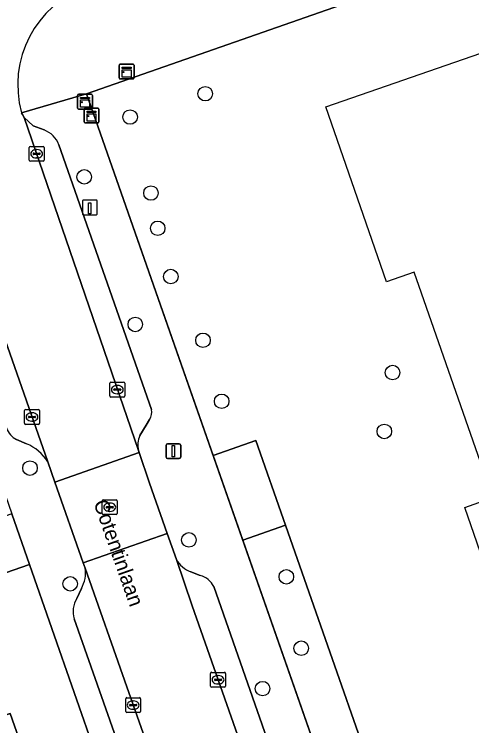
# Model space of a CAD drawing. Extents: x 158472 to 159562, y 388525 to 389606.
# Drawn here: x 158891.31 to 158922.08, y 389019.31 to 389067.22 of the extents above; entities that cross this region are included whole.
import ezdxf

# ---------------------------------------------------------------- set-up
doc = ezdxf.new("R2010")
doc.units = 0
for name, color, linetype in [('IMGEO_Boom', 7, 'Continuous'), ('IMGEO_Erf', 7, 'Continuous'), ('IMGEO_Groenvoorziening', 7, 'Continuous'), ('IMGEO_Hek', 7, 'Continuous'), ('IMGEO_Kast', 7, 'Continuous'), ('IMGEO_Kolk', 7, 'Continuous'), ('IMGEO_Laadpaal', 7, 'Continuous'), ('IMGEO_Lichtmast', 7, 'Continuous'), ('IMGEO_Openbare_ruimte_label', 7, 'Continuous'), ('IMGEO_Pand', 7, 'Continuous'), ('IMGEO_Pand_vergunning_verleend', 7, 'Continuous'), ('IMGEO_Parkeervlak_open', 7, 'Continuous'), ('IMGEO_Rijbaan_lokaal_open', 7, 'Continuous'), ('IMGEO_Rioolput', 7, 'Continuous'), ('IMGEO_Voetpad_open', 7, 'Continuous')]:
    doc.layers.add(name, color=color, linetype=linetype)

msp = doc.modelspace()

# ---------------------------------------------------------------- linework, layer by layer
at = {"layer": 'IMGEO_Boom'}
for centre in [(158904.153, 389061.867), (158899.103, 389060.295), (158896.016, 389056.269), (158900.503, 389055.178), (158900.959, 389052.807), (158901.84, 389049.556), (158899.449, 389046.331), (158904.004, 389045.264), (158916.756, 389043.089), (158905.262, 389041.157), (158916.202, 389039.125), (158892.365, 389036.657), (158903.054, 389031.822), (158909.611, 389029.337), (158895.07, 389028.864), (158910.615, 389024.53), (158908.01, 389021.81)]:
    msp.add_circle(centre, 0.489, dxfattribs=at)
at = {"layer": 'IMGEO_Erf'}
for points in [[(158987.214, 389095.134), (158946.512, 389080.965), (158945.287, 389079.051), (158944.163, 389078.658), (158896.162, 389061.862), (158904.678, 389037.508), (158907.559, 389038.515), (158909.555, 389032.805), (158917.921, 389008.881)], [(158902.86, 389000), (158892.343, 389030.156), (158879.404, 389025.687), (158877.403, 389024.987), (158869.772, 389022.36), (158868.268, 389021.838), (158868.252, 389020.455), (158869.201, 389017.827)], [(158880.296, 389018.804), (158879.753, 389020.358), (158881.102, 389020.83), (158879.754, 389024.686), (158888.366, 389027.695), (158889.617, 389024.114), (158888.82, 389023.835), (158889.458, 389022.008), (158890.209, 389019.858), (158891.027, 389020.143), (158892.166, 389016.883)]]:
    msp.add_lwpolyline(points, dxfattribs=at)
at = {"layer": 'IMGEO_Groenvoorziening'}
msp.add_lwpolyline([(158909.555, 389032.805), (158906.675, 389031.798), (158915.039, 389007.876), (158917.483, 389000.888), (158920.882, 389002.077), (158918.44, 389009.061), (158917.921, 389008.881)], close=True, dxfattribs=at)
at = {"layer": 'IMGEO_Hek'}
for points in [[(158896.162, 389061.862), (158944.163, 389078.658), (158945.287, 389079.051)], [(158917.921, 389008.881), (158915.039, 389007.876), (158896.162, 389061.862)]]:
    msp.add_lwpolyline(points, dxfattribs=at)
at = {"layer": 'IMGEO_Kast'}
for p, q in [((158898.367, 389062.934), (158898.367, 389063.775)), ((158898.367, 389063.775), (158898.367, 389062.934)), ((158898.442, 389063.859), (158899.283, 389063.859)), ((158899.283, 389063.859), (158898.442, 389063.859)), ((158899.367, 389063.784), (158899.367, 389062.943)), ((158899.367, 389062.943), (158899.367, 389063.784)), ((158899.292, 389062.859), (158898.451, 389062.859)), ((158898.451, 389062.859), (158899.292, 389062.859)), ((158895.567, 389060.905), (158895.567, 389061.746)), ((158895.567, 389061.746), (158895.567, 389060.905)), ((158895.642, 389061.83), (158896.483, 389061.83)), ((158896.483, 389061.83), (158895.642, 389061.83)), ((158896.567, 389061.755), (158896.567, 389060.914)), ((158896.567, 389060.914), (158896.567, 389061.755)), ((158896.082, 389060.899), (158896.923, 389060.899)), ((158896.923, 389060.899), (158896.082, 389060.899)), ((158896.492, 389060.83), (158895.651, 389060.83)), ((158895.651, 389060.83), (158896.492, 389060.83)), ((158896.007, 389059.974), (158896.007, 389060.815)), ((158896.007, 389060.815), (158896.007, 389059.974)), ((158897.007, 389060.824), (158897.007, 389059.983)), ((158897.007, 389059.983), (158897.007, 389060.824)), ((158896.932, 389059.899), (158896.091, 389059.899)), ((158896.091, 389059.899), (158896.932, 389059.899))]:
    msp.add_line(p, q, dxfattribs=at)
for points in [[(158898.562, 389063.649), (158899.162, 389063.649), (158899.162, 389063.564), (158898.562, 389063.564), (158898.562, 389063.649)], [(158898.562, 389063.474), (158899.162, 389063.474), (158899.162, 389062.985), (158898.562, 389062.985), (158898.562, 389063.474)], [(158895.762, 389061.62), (158896.362, 389061.62), (158896.362, 389061.535), (158895.762, 389061.535), (158895.762, 389061.62)], [(158895.762, 389061.445), (158896.362, 389061.445), (158896.362, 389060.956), (158895.762, 389060.956), (158895.762, 389061.445)], [(158896.202, 389060.689), (158896.802, 389060.689), (158896.802, 389060.604), (158896.202, 389060.604), (158896.202, 389060.689)], [(158896.202, 389060.514), (158896.802, 389060.514), (158896.802, 389060.025), (158896.202, 389060.025), (158896.202, 389060.514)]]:
    msp.add_lwpolyline(points, dxfattribs=at)
for centre in [(158898.646, 389063.323), (158895.846, 389061.294), (158896.286, 389060.363)]:
    msp.add_circle(centre, 0.0377, dxfattribs=at)
for centre, start, end in [((158898.445, 389063.781), 92.4484, 184.2845), ((158898.445, 389063.781), 92.4484, 184.2845), ((158899.289, 389063.781), 2.4484, 94.2845), ((158899.289, 389063.781), 2.4484, 94.2845), ((158898.445, 389062.937), 182.4484, 274.2845), ((158898.445, 389062.937), 182.4484, 274.2845), ((158899.289, 389062.937), 272.4484, 4.2845), ((158899.289, 389062.937), 272.4484, 4.2845), ((158895.645, 389061.752), 92.4484, 184.2845), ((158895.645, 389061.752), 92.4484, 184.2845), ((158896.489, 389061.752), 2.4484, 94.2845), ((158896.489, 389061.752), 2.4484, 94.2845), ((158895.645, 389060.908), 182.4484, 274.2845), ((158895.645, 389060.908), 182.4484, 274.2845), ((158896.085, 389060.821), 92.4484, 184.2845), ((158896.085, 389060.821), 92.4484, 184.2845), ((158896.489, 389060.908), 272.4484, 4.2845), ((158896.489, 389060.908), 272.4484, 4.2845), ((158896.929, 389060.821), 2.4484, 94.2845), ((158896.929, 389060.821), 2.4484, 94.2845), ((158896.085, 389059.977), 182.4484, 274.2845), ((158896.085, 389059.977), 182.4484, 274.2845), ((158896.929, 389059.977), 272.4484, 4.2845), ((158896.929, 389059.977), 272.4484, 4.2845)]:
    msp.add_arc(centre, 0.0779, start, end, dxfattribs=at)
at = {"layer": 'IMGEO_Kolk'}
for p, q in [((158892.316, 389057.395), (158892.316, 389058.247)), ((158892.391, 389058.321), (158893.243, 389058.321)), ((158892.804, 389058.101), (158892.829, 389058.101)), ((158893.317, 389058.247), (158893.317, 389057.395)), ((158892.575, 389057.815), (158892.575, 389057.827)), ((158893.013, 389057.778), (158892.615, 389057.778)), ((158892.618, 389057.864), (158893.016, 389057.864)), ((158892.827, 389057.541), (158892.802, 389057.541)), ((158893.059, 389057.827), (158893.059, 389057.815)), ((158893.243, 389057.321), (158892.391, 389057.321)), ((158897.739, 389041.515), (158897.739, 389042.367)), ((158897.814, 389042.441), (158898.666, 389042.441)), ((158898.227, 389042.221), (158898.252, 389042.221)), ((158898.74, 389042.367), (158898.74, 389041.515)), ((158897.998, 389041.935), (158897.998, 389041.947)), ((158898.436, 389041.898), (158898.038, 389041.898)), ((158898.041, 389041.984), (158898.439, 389041.984)), ((158898.482, 389041.947), (158898.482, 389041.935)), ((158898.666, 389041.441), (158897.814, 389041.441)), ((158898.25, 389041.661), (158898.225, 389041.661)), ((158892.001, 389039.673), (158892.001, 389040.525)), ((158892.076, 389040.599), (158892.928, 389040.599)), ((158892.489, 389040.379), (158892.514, 389040.379)), ((158893.002, 389040.525), (158893.002, 389039.673)), ((158892.26, 389040.093), (158892.26, 389040.105)), ((158892.698, 389040.056), (158892.3, 389040.056)), ((158892.303, 389040.142), (158892.701, 389040.142)), ((158892.512, 389039.819), (158892.487, 389039.819)), ((158892.744, 389040.105), (158892.744, 389040.093)), ((158892.928, 389039.599), (158892.076, 389039.599)), ((158904.519, 389021.979), (158904.519, 389022.831)), ((158904.594, 389022.905), (158905.446, 389022.905)), ((158905.007, 389022.685), (158905.032, 389022.685)), ((158905.52, 389022.831), (158905.52, 389021.979)), ((158904.778, 389022.399), (158904.778, 389022.411)), ((158905.216, 389022.362), (158904.818, 389022.362)), ((158904.821, 389022.448), (158905.219, 389022.448)), ((158905.03, 389022.125), (158905.005, 389022.125)), ((158905.262, 389022.411), (158905.262, 389022.399)), ((158905.446, 389021.905), (158904.594, 389021.905)), ((158898.806, 389020.273), (158898.806, 389021.125)), ((158898.881, 389021.199), (158899.733, 389021.199)), ((158899.807, 389021.125), (158899.807, 389020.273)), ((158899.065, 389020.693), (158899.065, 389020.705)), ((158899.503, 389020.656), (158899.105, 389020.656)), ((158899.108, 389020.742), (158899.506, 389020.742)), ((158899.294, 389020.979), (158899.319, 389020.979)), ((158899.549, 389020.705), (158899.549, 389020.693)), ((158899.733, 389020.199), (158898.881, 389020.199)), ((158899.317, 389020.419), (158899.292, 389020.419))]:
    msp.add_line(p, q, dxfattribs=at)
for points in [[(158892.316, 389057.395), (158892.316, 389058.247)], [(158892.391, 389058.321), (158893.243, 389058.321)], [(158893.317, 389058.247), (158893.317, 389057.395)], [(158893.243, 389057.321), (158892.391, 389057.321)], [(158897.739, 389041.515), (158897.739, 389042.367)], [(158897.814, 389042.441), (158898.666, 389042.441)], [(158898.74, 389042.367), (158898.74, 389041.515)], [(158898.666, 389041.441), (158897.814, 389041.441)], [(158892.001, 389039.673), (158892.001, 389040.525)], [(158892.076, 389040.599), (158892.928, 389040.599)], [(158893.002, 389040.525), (158893.002, 389039.673)], [(158892.928, 389039.599), (158892.076, 389039.599)], [(158904.519, 389021.979), (158904.519, 389022.831)], [(158904.594, 389022.905), (158905.446, 389022.905)], [(158905.52, 389022.831), (158905.52, 389021.979)], [(158905.446, 389021.905), (158904.594, 389021.905)], [(158898.806, 389020.273), (158898.806, 389021.125)], [(158898.881, 389021.199), (158899.733, 389021.199)], [(158899.807, 389021.125), (158899.807, 389020.273)], [(158899.733, 389020.199), (158898.881, 389020.199)]]:
    msp.add_lwpolyline(points, dxfattribs=at)
for centre, radius, start, end in [((158892.393, 389058.245), 0.0765, 91.552, 178.448), ((158892.393, 389058.245), 0.0765, 91.552, 178.448), ((158893.241, 389058.245), 0.0765, 1.552, 88.448), ((158893.241, 389058.245), 0.0765, 1.552, 88.448), ((158892.615, 389057.824), 0.0403, 85.8775, 175.7526), ((158892.612, 389057.814), 0.0366, 178.938, 274.7102), ((158893.016, 389057.821), 0.043, 264.8664, 352.4533), ((158893.02, 389057.826), 0.0386, 1.7309, 96.639), ((158892.393, 389057.397), 0.0765, 181.552, 268.448), ((158892.393, 389057.397), 0.0765, 181.552, 268.448), ((158893.241, 389057.397), 0.0765, 271.552, 358.448), ((158893.241, 389057.397), 0.0765, 271.552, 358.448), ((158897.816, 389042.365), 0.0765, 91.552, 178.448), ((158897.816, 389042.365), 0.0765, 91.552, 178.448), ((158898.664, 389042.365), 0.0765, 1.552, 88.448), ((158898.664, 389042.365), 0.0765, 1.552, 88.448), ((158898.038, 389041.944), 0.0403, 85.8775, 175.7526), ((158898.035, 389041.934), 0.0366, 178.938, 274.7102), ((158898.439, 389041.941), 0.043, 264.8664, 352.4533), ((158898.443, 389041.946), 0.0386, 1.7309, 96.639), ((158897.816, 389041.517), 0.0765, 181.552, 268.448), ((158897.816, 389041.517), 0.0765, 181.552, 268.448), ((158898.664, 389041.517), 0.0765, 271.552, 358.448), ((158898.664, 389041.517), 0.0765, 271.552, 358.448), ((158892.078, 389040.523), 0.0765, 91.552, 178.448), ((158892.078, 389040.523), 0.0765, 91.552, 178.448), ((158892.926, 389040.523), 0.0765, 1.552, 88.448), ((158892.926, 389040.523), 0.0765, 1.552, 88.448), ((158892.3, 389040.102), 0.0403, 85.8775, 175.7526), ((158892.297, 389040.092), 0.0366, 178.938, 274.7102), ((158892.701, 389040.099), 0.043, 264.8664, 352.4533), ((158892.705, 389040.104), 0.0386, 1.7309, 96.639), ((158892.078, 389039.675), 0.0765, 181.552, 268.448), ((158892.078, 389039.675), 0.0765, 181.552, 268.448), ((158892.926, 389039.675), 0.0765, 271.552, 358.448), ((158892.926, 389039.675), 0.0765, 271.552, 358.448), ((158904.596, 389022.829), 0.0765, 91.552, 178.448), ((158904.596, 389022.829), 0.0765, 91.552, 178.448), ((158905.444, 389022.829), 0.0765, 1.552, 88.448), ((158905.444, 389022.829), 0.0765, 1.552, 88.448), ((158904.818, 389022.408), 0.0403, 85.8775, 175.7526), ((158904.815, 389022.398), 0.0366, 178.938, 274.7102), ((158905.219, 389022.405), 0.043, 264.8664, 352.4533), ((158905.223, 389022.41), 0.0386, 1.7309, 96.639), ((158904.596, 389021.981), 0.0765, 181.552, 268.448), ((158904.596, 389021.981), 0.0765, 181.552, 268.448), ((158905.444, 389021.981), 0.0765, 271.552, 358.448), ((158905.444, 389021.981), 0.0765, 271.552, 358.448), ((158898.883, 389021.123), 0.0765, 91.552, 178.448), ((158898.883, 389021.123), 0.0765, 91.552, 178.448), ((158899.731, 389021.123), 0.0765, 1.552, 88.448), ((158899.731, 389021.123), 0.0765, 1.552, 88.448), ((158899.105, 389020.702), 0.0403, 85.8775, 175.7526), ((158899.102, 389020.692), 0.0366, 178.938, 274.7102), ((158899.506, 389020.699), 0.043, 264.8664, 352.4533), ((158899.51, 389020.704), 0.0386, 1.7309, 96.639), ((158898.883, 389020.275), 0.0765, 181.552, 268.448), ((158898.883, 389020.275), 0.0765, 181.552, 268.448), ((158899.731, 389020.275), 0.0765, 271.552, 358.448), ((158899.731, 389020.275), 0.0765, 271.552, 358.448)]:
    msp.add_arc(centre, radius, start, end, dxfattribs=at)
for centre, major_axis, ratio, start_param, end_param in [((158892.803, 389057.821), (-0.387, 0.002), 0.722429, 4.712389, 7.853982), ((158892.828, 389057.821), (-0.39, 0.002), 0.717154, 1.570796, 4.712389), ((158898.226, 389041.941), (-0.387, 0.002), 0.722429, 4.712389, 7.853982), ((158898.251, 389041.941), (-0.39, 0.002), 0.717154, 1.570796, 4.712389), ((158892.488, 389040.099), (-0.387, 0.002), 0.722429, 4.712389, 7.853982), ((158892.513, 389040.099), (-0.39, 0.002), 0.717154, 1.570796, 4.712389), ((158905.006, 389022.405), (-0.387, 0.002), 0.722429, 4.712389, 7.853982), ((158905.031, 389022.405), (-0.39, 0.002), 0.717154, 1.570796, 4.712389), ((158899.293, 389020.699), (-0.387, 0.002), 0.722429, 4.712389, 7.853982), ((158899.318, 389020.699), (-0.39, 0.002), 0.717154, 1.570796, 4.712389)]:
    msp.add_ellipse(centre, major_axis=major_axis, ratio=ratio, start_param=start_param, end_param=end_param, dxfattribs=at)
at = {"layer": 'IMGEO_Laadpaal'}
for p, q in [((158896.804, 389054.708), (158895.963, 389054.708)), ((158896.804, 389054.708), (158895.963, 389054.708)), ((158895.888, 389054.624), (158895.888, 389053.783)), ((158895.888, 389054.624), (158895.888, 389053.783)), ((158896.888, 389053.792), (158896.888, 389054.633)), ((158896.888, 389053.792), (158896.888, 389054.633)), ((158895.972, 389053.708), (158896.813, 389053.708)), ((158895.972, 389053.708), (158896.813, 389053.708))]:
    msp.add_line(p, q, dxfattribs=at)
msp.add_lwpolyline([(158896.303, 389054.521), (158896.463, 389054.521), (158896.463, 389053.788), (158896.303, 389053.788), (158896.303, 389054.521)], dxfattribs=at)
for centre, start, end in [((158895.966, 389054.63), 92.4484, 184.2845), ((158895.966, 389054.63), 92.4484, 184.2845), ((158896.81, 389054.63), 2.4484, 94.2845), ((158896.81, 389054.63), 2.4484, 94.2845), ((158895.966, 389053.786), 182.4484, 274.2845), ((158895.966, 389053.786), 182.4484, 274.2845), ((158896.81, 389053.786), 272.4484, 4.2845), ((158896.81, 389053.786), 272.4484, 4.2845)]:
    msp.add_arc(centre, 0.0779, start, end, dxfattribs=at)
at = {"layer": 'IMGEO_Lichtmast'}
for p, q in [((158901.517, 389037.402), (158901.517, 389038.202)), ((158901.517, 389038.202), (158901.517, 389037.402)), ((158901.617, 389038.302), (158902.407, 389038.302)), ((158902.407, 389038.302), (158901.617, 389038.302)), ((158902.507, 389038.202), (158902.507, 389037.402)), ((158902.507, 389037.402), (158902.507, 389038.202)), ((158902.407, 389037.302), (158901.617, 389037.302)), ((158901.617, 389037.302), (158902.407, 389037.302))]:
    msp.add_line(p, q, dxfattribs=at)
msp.add_lwpolyline([(158901.937, 389038.177), (158902.087, 389038.177), (158902.087, 389037.427), (158901.937, 389037.427), (158901.937, 389038.177)], dxfattribs=at)
for centre, start, end in [((158901.617, 389038.202), 90, 180), ((158901.617, 389038.202), 90, 180), ((158902.407, 389038.202), 0, 90), ((158902.407, 389038.202), 360, 90), ((158901.617, 389037.402), 180, 270), ((158901.617, 389037.402), 180, 270), ((158902.407, 389037.402), 270, 0), ((158902.407, 389037.402), 270, 0)]:
    msp.add_arc(centre, 0.1, start, end, dxfattribs=at)
at = {"layer": 'IMGEO_Pand'}
msp.add_lwpolyline([(158883.405, 389013.821), (158892.166, 389016.883), (158891.027, 389020.143), (158890.209, 389019.858), (158889.458, 389022.008), (158880.296, 389018.804), (158880.956, 389016.915), (158882.175, 389017.341)], close=True, dxfattribs=at)
at = {"layer": 'IMGEO_Pand_vergunning_verleend'}
msp.add_lwpolyline([(158912.257, 389060.988), (158942.976, 389071.656), (158955.727, 389035.742), (158924.744, 389024.981), (158921.608, 389034.013), (158923.491, 389034.667), (158918.218, 389049.85), (158916.351, 389049.201)], close=True, dxfattribs=at)
at = {"layer": 'IMGEO_Parkeervlak_open'}
for points in [[(158893.311, 389059.427), (158892.587, 389059.705), (158891.985, 389060.255), (158899.664, 389037.842)], [(158893.559, 389037.09), (158886.361, 389057.615), (158886.097, 389058.268)], [(158900.542, 389040.6), (158894.303, 389058.425)], [(158899.756, 389038.844), (158900.192, 389039.541), (158900.405, 389039.938)], [(158891.465, 389038.586), (158892.139, 389038.295)], [(158902.213, 389030.512), (158903.273, 389027.386), (158911.856, 389002.925)], [(158905.534, 389002.997), (158898.874, 389021.934), (158896.072, 389029.924)], [(158903.824, 389029.436), (158903.189, 389029.676)], [(158895.825, 389028.56), (158895.508, 389027.874)], [(158912.536, 389006.325), (158904.727, 389028.675)], [(158895.346, 389026.515), (158902.848, 389005.142)]]:
    msp.add_lwpolyline(points, dxfattribs=at)
for centre, radius, start, end in [((158892.743, 389057.873), 1.655, 19.497, 69.9284), ((158899.599, 389040.45), 0.955, 327.5865, 9.029), ((158892.023, 389039.753), 1.294, 197.7333, 244.4388), ((158900.999, 389038.225), 1.389, 153.5137, 195.9944), ((158890.903, 389035.399), 3.149, 32.4804, 66.8843), ((158903.756, 389031.325), 1.744, 207.8006, 251.0355), ((158894.044, 389029.587), 2.056, 330.035, 9.4366), ((158903.443, 389028.067), 1.421, 25.3247, 74.4305), ((158896.935, 389027.015), 1.666, 148.9474, 197.4568)]:
    msp.add_arc(centre, radius, start, end, dxfattribs=at)
at = {"layer": 'IMGEO_Rijbaan_lokaal_open'}
for points in [[(158891.985, 389060.255), (158891.862, 389060.457), (158891.802, 389060.585)], [(158886.041, 389058.389), (158886.097, 389058.268), (158886.361, 389057.615), (158893.559, 389037.09), (158894.04, 389035.718), (158899.71, 389037.706), (158899.664, 389037.842), (158891.985, 389060.255)], [(158865.05, 389019.299), (158868.252, 389020.455), (158868.268, 389021.838), (158869.772, 389022.36), (158877.403, 389024.987), (158879.404, 389025.687), (158892.343, 389030.156), (158891.149, 389033.581), (158876.086, 389028.287), (158875.107, 389030.976), (158868.395, 389028.707), (158868.906, 389027.26), (158865.996, 389026.189), (158863.262, 389025.273), (158861.422, 389023.122), (158859.521, 389021.067), (158857.503, 389018.768)], [(158903.273, 389027.386), (158902.213, 389030.512), (158901.59, 389032.251), (158895.95, 389030.273), (158896.072, 389029.924), (158898.874, 389021.934), (158905.534, 389002.997), (158906.588, 389000), (158906.848, 388999.26)], [(158913.02, 388999.572), (158912.871, 389000), (158912.632, 389000.682), (158911.856, 389002.925), (158903.273, 389027.386)]]:
    msp.add_lwpolyline(points, dxfattribs=at)
msp.add_lwpolyline([(158901.59, 389032.251), (158900.416, 389035.646), (158899.71, 389037.706), (158894.04, 389035.718), (158895.95, 389030.273)], close=True, dxfattribs=at)
msp.add_arc((158898.547, 389062.474), 7.005, 109.5953, 195.6447, dxfattribs=at)
at = {"layer": 'IMGEO_Rioolput'}
for p, q in [((158897.231, 389033.598), (158897.231, 389034.45)), ((158897.306, 389034.524), (158898.158, 389034.524)), ((158897.533, 389034.067), (158897.931, 389034.067)), ((158897.719, 389034.304), (158897.744, 389034.304)), ((158898.232, 389034.45), (158898.232, 389033.598)), ((158897.49, 389034.018), (158897.49, 389034.03)), ((158897.928, 389033.981), (158897.53, 389033.981)), ((158897.742, 389033.744), (158897.717, 389033.744)), ((158897.974, 389034.03), (158897.974, 389034.018)), ((158898.158, 389033.524), (158897.306, 389033.524))]:
    msp.add_line(p, q, dxfattribs=at)
for points in [[(158897.231, 389033.598), (158897.231, 389034.45)], [(158897.306, 389034.524), (158898.158, 389034.524)], [(158898.232, 389034.45), (158898.232, 389033.598)], [(158898.158, 389033.524), (158897.306, 389033.524)]]:
    msp.add_lwpolyline(points, dxfattribs=at)
for centre, radius, start, end in [((158897.308, 389034.448), 0.0765, 91.552, 178.448), ((158897.308, 389034.448), 0.0765, 91.552, 178.448), ((158897.53, 389034.027), 0.0403, 85.8775, 175.7526), ((158897.935, 389034.029), 0.0386, 1.7309, 96.639), ((158898.156, 389034.448), 0.0765, 1.552, 88.448), ((158898.156, 389034.448), 0.0765, 1.552, 88.448), ((158897.308, 389033.6), 0.0765, 181.552, 268.448), ((158897.308, 389033.6), 0.0765, 181.552, 268.448), ((158897.527, 389034.017), 0.0366, 178.938, 274.7102), ((158897.931, 389034.024), 0.043, 264.8664, 352.4533), ((158898.156, 389033.6), 0.0765, 271.552, 358.448), ((158898.156, 389033.6), 0.0765, 271.552, 358.448)]:
    msp.add_arc(centre, radius, start, end, dxfattribs=at)
for centre, major_axis, ratio, start_param, end_param in [((158897.718, 389034.024), (-0.387, 0.002), 0.722429, 4.712389, 7.853982), ((158897.743, 389034.024), (-0.39, 0.002), 0.717154, 1.570796, 4.712389)]:
    msp.add_ellipse(centre, major_axis=major_axis, ratio=ratio, start_param=start_param, end_param=end_param, dxfattribs=at)
at = {"layer": 'IMGEO_Voetpad_open'}
for points in [[(158891.802, 389060.585), (158896.162, 389061.862), (158944.163, 389078.658)], [(158915.039, 389007.876), (158906.675, 389031.798), (158904.678, 389037.508), (158896.162, 389061.862), (158891.802, 389060.585), (158891.862, 389060.457), (158891.985, 389060.255), (158892.587, 389059.705), (158893.311, 389059.427)], [(158884.528, 389060.496), (158880.543, 389059.085), (158882.492, 389058.35), (158887.717, 389043.445), (158891.149, 389033.581), (158892.343, 389030.156), (158902.86, 389000), (158900.808, 388995.343), (158880.758, 388979.06), (158879.049, 388977.672), (158874.958, 388974.35)], [(158894.303, 389058.425), (158900.542, 389040.6)], [(158900.405, 389039.938), (158900.192, 389039.541), (158899.756, 389038.844)], [(158892.139, 389038.295), (158891.465, 389038.586)], [(158899.664, 389037.842), (158899.71, 389037.706), (158900.416, 389035.646), (158901.59, 389032.251), (158902.213, 389030.512)], [(158896.072, 389029.924), (158895.95, 389030.273), (158894.04, 389035.718), (158893.559, 389037.09)], [(158903.189, 389029.676), (158903.824, 389029.436)], [(158895.508, 389027.874), (158895.825, 389028.56)], [(158904.727, 389028.675), (158912.536, 389006.325)], [(158902.848, 389005.142), (158895.346, 389026.515)]]:
    msp.add_lwpolyline(points, dxfattribs=at)
msp.add_lwpolyline([(158906.675, 389031.798), (158909.555, 389032.805), (158907.559, 389038.515), (158904.678, 389037.508)], close=True, dxfattribs=at)
for centre, radius, start, end in [((158898.547, 389062.474), 7.005, 109.5953, 195.6447), ((158892.743, 389057.873), 1.655, 19.497, 69.9284), ((158899.599, 389040.45), 0.955, 327.5865, 9.029), ((158892.023, 389039.753), 1.294, 197.7333, 244.4388), ((158900.999, 389038.225), 1.389, 153.5137, 195.9944), ((158890.903, 389035.399), 3.149, 32.4804, 66.8843), ((158903.756, 389031.325), 1.744, 207.8006, 251.0355), ((158894.044, 389029.587), 2.056, 330.035, 9.4366), ((158903.443, 389028.067), 1.421, 25.3247, 74.4305), ((158896.935, 389027.015), 1.666, 148.9474, 197.4568)]:
    msp.add_arc(centre, radius, start, end, dxfattribs=at)

# ---------------------------------------------------------------- texts
at = {"layer": 'IMGEO_Openbare_ruimte_label'}
msp.add_text('Cotentinlaan', height=1, rotation=289.3225, dxfattribs=at).set_placement((158896.623, 389034.331))

doc.saveas('drawing.dxf')
